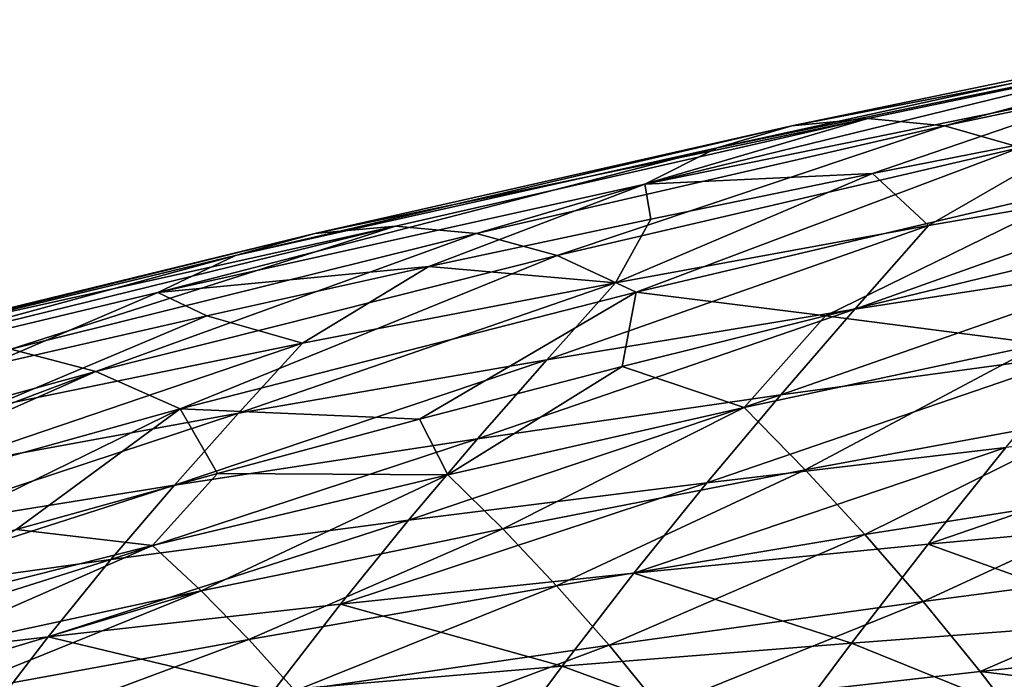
# Model space of a CAD drawing. Header units: metres. Extents: x -62 to 150, y -92 to 92.
# Tile 607 of 656: x 24 to 33, y 73 to 79. Entities that reach past the tile are written whole.
import ezdxf

# ---------------------------------------------------------------- set-up
doc = ezdxf.new("R2010")
doc.units = ezdxf.units.M
doc.layers.add('solid_500615', color=7, linetype='CONTINUOUS')

msp = doc.modelspace()

# ---------------------------------------------------------------- linework, layer by layer
at = {"layer": 'solid_500615'}
for points in [[(35.981358, 78.997116, 25.198666), (31.052608, 78.044807, 23.203575), (35.338028, 78.932457, 26.123503)], [(35.981358, 78.997116, 25.198666), (31.734488, 78.110313, 22.225222), (31.052608, 78.044807, 23.203575)], [(32.420383, 78.045555, 21.249619), (31.734488, 78.110313, 22.225222), (35.981358, 78.997116, 25.198666)], [(36.630062, 78.933182, 24.277521), (32.420383, 78.045555, 21.249619), (35.981358, 78.997116, 25.198666)], [(35.338028, 78.932457, 26.123503), (30.38302, 77.84893, 24.172663), (34.709339, 78.739098, 27.03853)], [(35.338028, 78.932457, 26.123503), (31.052608, 78.044807, 23.203575), (30.38302, 77.84893, 24.172663)], [(33.101856, 77.850433, 20.288675), (32.420383, 78.045555, 21.249619), (36.630062, 78.933182, 24.277521)], [(34.709339, 78.739098, 27.03853), (29.735106, 77.522545, 25.118345), (34.106106, 78.416832, 27.927326)], [(34.709339, 78.739098, 27.03853), (30.38302, 77.84893, 24.172663), (29.735106, 77.522545, 25.118345)], [(34.106106, 78.416832, 27.927326), (29.735106, 77.522545, 25.118345), (31.776106, 77.617416, 27.65255)], [(34.106106, 78.416832, 27.927326), (31.776106, 77.617416, 27.65255), (33.764244, 78.010818, 28.890682)], [(31.734488, 78.110313, 22.225222), (26.778692, 77.080772, 20.296741), (31.052608, 78.044807, 23.203575)], [(31.734488, 78.110313, 22.225222), (27.501478, 77.147163, 19.261496), (26.778692, 77.080772, 20.296741)], [(28.226929, 77.081543, 18.228065), (27.501478, 77.147163, 19.261496), (31.734488, 78.110313, 22.225222)], [(32.420383, 78.045555, 21.249619), (28.226929, 77.081543, 18.228065), (31.734488, 78.110313, 22.225222)], [(31.052608, 78.044807, 23.203575), (26.065563, 76.882309, 21.323681), (30.38302, 77.84893, 24.172663)], [(31.052608, 78.044807, 23.203575), (26.778692, 77.080772, 20.296741), (26.065563, 76.882309, 21.323681)], [(28.947941, 76.883865, 17.206499), (28.226929, 77.081543, 18.228065), (32.420383, 78.045555, 21.249619)], [(33.101856, 77.850433, 20.288675), (28.947941, 76.883865, 17.206499), (32.420383, 78.045555, 21.249619)], [(32.276505, 77.152458, 29.370342), (33.764244, 78.010818, 28.890682), (31.776106, 77.617416, 27.65255)], [(32.276505, 77.152458, 29.370342), (35.080471, 77.635498, 31.205887), (33.764244, 78.010818, 28.890682)], [(30.38302, 77.84893, 24.172663), (25.369564, 76.551659, 22.331152), (29.735106, 77.522545, 25.118345)], [(30.38302, 77.84893, 24.172663), (26.065563, 76.882309, 21.323681), (25.369564, 76.551659, 22.331152)], [(29.656765, 76.554039, 16.207747), (28.947941, 76.883865, 17.206499), (33.101856, 77.850433, 20.288675)], [(33.769115, 77.524864, 19.356203), (29.656765, 76.554039, 16.207747), (33.101856, 77.850433, 20.288675)], [(29.47143, 76.639618, 27.540386), (31.776106, 77.617416, 27.65255), (29.787416, 77.208366, 26.420101)], [(29.47143, 76.639618, 27.540386), (32.276505, 77.152458, 29.370342), (31.776106, 77.617416, 27.65255)], [(29.735106, 77.522545, 25.118345), (29.787416, 77.208366, 26.420101), (31.776106, 77.617416, 27.65255)], [(31.618229, 76.401291, 30.348738), (35.080471, 77.635498, 31.205887), (32.276505, 77.152458, 29.370342)], [(31.618229, 76.401291, 30.348738), (34.380836, 76.828331, 32.244743), (35.080471, 77.635498, 31.205887)], [(29.735106, 77.522545, 25.118345), (25.369564, 76.551659, 22.331152), (27.798176, 76.783669, 25.193285)], [(29.735106, 77.522545, 25.118345), (27.798176, 76.783669, 25.193285), (29.787416, 77.208366, 26.420101)], [(31.353537, 76.343437, 16.053333), (29.656765, 76.554039, 16.207747), (33.769115, 77.524864, 19.356203)], [(33.181267, 76.783684, 17.505108), (31.353537, 76.343437, 16.053333), (33.769115, 77.524864, 19.356203)], [(29.47143, 76.639618, 27.540386), (29.787416, 77.208366, 26.420101), (27.798176, 76.783669, 25.193285)], [(27.501478, 77.147163, 19.261496), (22.516039, 76.042221, 17.4056), (26.778692, 77.080772, 20.296741)], [(27.501478, 77.147163, 19.261496), (23.283381, 76.109612, 16.308237), (22.516039, 76.042221, 17.4056)], [(24.05205, 76.043022, 15.211762), (23.283381, 76.109612, 16.308237), (27.501478, 77.147163, 19.261496)], [(28.226929, 77.081543, 18.228065), (24.05205, 76.043022, 15.211762), (27.501478, 77.147163, 19.261496)], [(28.855391, 75.948616, 28.45434), (32.276505, 77.152458, 29.370342), (29.47143, 76.639618, 27.540386)], [(28.855391, 75.948616, 28.45434), (31.618229, 76.401291, 30.348738), (32.276505, 77.152458, 29.370342)], [(26.778692, 77.080772, 20.296741), (21.755777, 75.84079, 18.495567), (26.065563, 76.882309, 21.323681)], [(26.778692, 77.080772, 20.296741), (22.516039, 76.042221, 17.4056), (21.755777, 75.84079, 18.495567)], [(24.816235, 75.8424, 14.124423), (24.05205, 76.043022, 15.211762), (28.226929, 77.081543, 18.228065)], [(28.947941, 76.883865, 17.206499), (24.816235, 75.8424, 14.124423), (28.226929, 77.081543, 18.228065)], [(26.065563, 76.882309, 21.323681), (21.008242, 75.505272, 19.569832), (25.369564, 76.551659, 22.331152)], [(26.065563, 76.882309, 21.323681), (21.755777, 75.84079, 18.495567), (21.008242, 75.505272, 19.569832)], [(25.570147, 75.507713, 13.054433), (24.816235, 75.8424, 14.124423), (28.947941, 76.883865, 17.206499)], [(29.656765, 76.554039, 16.207747), (25.570147, 75.507713, 13.054433), (28.947941, 76.883865, 17.206499)], [(25.369564, 76.551659, 22.331152), (25.808874, 76.34343, 23.972347), (27.798176, 76.783669, 25.193285)], [(26.666748, 76.096825, 25.716932), (27.798176, 76.783669, 25.193285), (25.808874, 76.34343, 23.972347)], [(26.666748, 76.096825, 25.716932), (29.47143, 76.639618, 27.540386), (27.798176, 76.783669, 25.193285)], [(30.954128, 75.633621, 31.311436), (34.380836, 76.828331, 32.244743), (31.618229, 76.401291, 30.348738)], [(30.954128, 75.633621, 31.311436), (33.675522, 76.00486, 33.268085), (34.380836, 76.828331, 32.244743)], [(33.291279, 76.091934, 16.256151), (31.353537, 76.343437, 16.053333), (33.181267, 76.783684, 17.505108)], [(26.094177, 75.470245, 26.562756), (29.47143, 76.639618, 27.540386), (26.666748, 76.096825, 25.716932)], [(26.094177, 75.470245, 26.562756), (28.855391, 75.948616, 28.45434), (29.47143, 76.639618, 27.540386)], [(25.369564, 76.551659, 22.331152), (21.008242, 75.505272, 19.569832), (23.819658, 75.887688, 22.757364)], [(25.369564, 76.551659, 22.331152), (23.819658, 75.887688, 22.757364), (25.808874, 76.34343, 23.972347)], [(27.715187, 75.416496, 13.143973), (25.570147, 75.507713, 13.054433), (29.656765, 76.554039, 16.207747)], [(29.531462, 75.887695, 14.599625), (27.715187, 75.416496, 13.143973), (29.656765, 76.554039, 16.207747)], [(31.353537, 76.343437, 16.053333), (29.531462, 75.887695, 14.599625), (29.656765, 76.554039, 16.207747)], [(23.86392, 75.523865, 23.90094), (25.808874, 76.34343, 23.972347), (23.819658, 75.887688, 22.757364)], [(23.86392, 75.523865, 23.90094), (26.666748, 76.096825, 25.716932), (25.808874, 76.34343, 23.972347)], [(28.234798, 75.240364, 29.352993), (31.618229, 76.401291, 30.348738), (28.855391, 75.948616, 28.45434)], [(28.234798, 75.240364, 29.352993), (30.954128, 75.633621, 31.311436), (31.618229, 76.401291, 30.348738)], [(30.62579, 75.519531, 14.244004), (29.531462, 75.887695, 14.599625), (31.353537, 76.343437, 16.053333)], [(33.291279, 76.091934, 16.256151), (30.62579, 75.519531, 14.244004), (31.353537, 76.343437, 16.053333)], [(23.336437, 74.966087, 24.675175), (26.666748, 76.096825, 25.716932), (23.86392, 75.523865, 23.90094)], [(23.336437, 74.966087, 24.675175), (26.094177, 75.470245, 26.562756), (26.666748, 76.096825, 25.716932)], [(33.291279, 76.091934, 16.256151), (31.173035, 74.961655, 13.48383), (30.62579, 75.519531, 14.244004)], [(33.291279, 76.091934, 16.256151), (33.890434, 75.465294, 15.429175), (31.173035, 74.961655, 13.48383)], [(24.816235, 75.8424, 14.124423), (20.714163, 74.712875, 11.033403), (24.05205, 76.043022, 15.211762)], [(30.291843, 74.84639, 32.259064), (33.675522, 76.00486, 33.268085), (30.954128, 75.633621, 31.311436)], [(30.291843, 74.84639, 32.259064), (32.971355, 75.162262, 34.276112), (33.675522, 76.00486, 33.268085)], [(25.51939, 74.82502, 27.393951), (28.855391, 75.948616, 28.45434), (26.094177, 75.470245, 26.562756)], [(25.51939, 74.82502, 27.393951), (28.234798, 75.240364, 29.352993), (28.855391, 75.948616, 28.45434)], [(27.969355, 74.916756, 12.23209), (27.715187, 75.416496, 13.143973), (29.531462, 75.887695, 14.599625)], [(30.62579, 75.519531, 14.244004), (27.969355, 74.916756, 12.23209), (29.531462, 75.887695, 14.599625)], [(21.256563, 74.502975, 10.258732), (20.714163, 74.712875, 11.033403), (24.816235, 75.8424, 14.124423)], [(21.518263, 74.37854, 9.884967), (21.256563, 74.502975, 10.258732), (24.816235, 75.8424, 14.124423)], [(25.570147, 75.507713, 13.054433), (21.518263, 74.37854, 9.884967), (24.816235, 75.8424, 14.124423)], [(27.616972, 74.511772, 30.236788), (30.954128, 75.633621, 31.311436), (28.234798, 75.240364, 29.352993)], [(27.616972, 74.511772, 30.236788), (30.291843, 74.84639, 32.259064), (30.954128, 75.633621, 31.311436)], [(22.302816, 73.910477, 8.765148), (21.518263, 74.37854, 9.884967), (25.570147, 75.507713, 13.054433)], [(24.100702, 74.427849, 10.226757), (22.302816, 73.910477, 8.765148), (25.570147, 75.507713, 13.054433)], [(22.80974, 74.38752, 25.435486), (26.094177, 75.470245, 26.562756), (23.336437, 74.966087, 24.675175)], [(22.80974, 74.38752, 25.435486), (25.51939, 74.82502, 27.393951), (26.094177, 75.470245, 26.562756)], [(25.904881, 74.929871, 11.686357), (24.100702, 74.427849, 10.226757), (25.570147, 75.507713, 13.054433)], [(27.715187, 75.416496, 13.143973), (25.904881, 74.929871, 11.686357), (25.570147, 75.507713, 13.054433)], [(30.62579, 75.519531, 14.244004), (28.462303, 74.432114, 11.54173), (27.969355, 74.916756, 12.23209)], [(30.62579, 75.519531, 14.244004), (31.173035, 74.961655, 13.48383), (28.462303, 74.432114, 11.54173)], [(31.706985, 74.382988, 12.72892), (31.173035, 74.961655, 13.48383), (33.890434, 75.465294, 15.429175)], [(34.474464, 74.819992, 14.604798), (31.706985, 74.382988, 12.72892), (33.890434, 75.465294, 15.429175)], [(32.27457, 74.295578, 35.274296), (35.653683, 75.459503, 36.286777), (32.971355, 75.162262, 34.276112)], [(32.27457, 74.295578, 35.274296), (34.916973, 74.541122, 37.342709), (35.653683, 75.459503, 36.286777)], [(27.969355, 74.916756, 12.23209), (25.904881, 74.929871, 11.686357), (27.715187, 75.416496, 13.143973)], [(24.948563, 74.158318, 28.210443), (28.234798, 75.240364, 29.352993), (25.51939, 74.82502, 27.393951)], [(24.948563, 74.158318, 28.210443), (27.616972, 74.511772, 30.236788), (28.234798, 75.240364, 29.352993)], [(29.637533, 74.034576, 33.196003), (32.971355, 75.162262, 34.276112), (30.291843, 74.84639, 32.259064)], [(29.637533, 74.034576, 33.196003), (32.27457, 74.295578, 35.274296), (32.971355, 75.162262, 34.276112)], [(25.3234, 74.283371, 10.221426), (24.100702, 74.427849, 10.226757), (25.904881, 74.929871, 11.686357)], [(27.969355, 74.916756, 12.23209), (25.3234, 74.283371, 10.221426), (25.904881, 74.929871, 11.686357)], [(27.969355, 74.916756, 12.23209), (25.759979, 73.876526, 9.6042), (25.3234, 74.283371, 10.221426)], [(27.969355, 74.916756, 12.23209), (28.462303, 74.432114, 11.54173), (25.759979, 73.876526, 9.6042)], [(28.943716, 73.923775, 10.859584), (28.462303, 74.432114, 11.54173), (31.173035, 74.961655, 13.48383)], [(31.706985, 74.382988, 12.72892), (28.943716, 73.923775, 10.859584), (31.173035, 74.961655, 13.48383)], [(22.288401, 73.785919, 26.181173), (25.51939, 74.82502, 27.393951), (22.80974, 74.38752, 25.435486)], [(22.288401, 73.785919, 26.181173), (24.948563, 74.158318, 28.210443), (25.51939, 74.82502, 27.393951)], [(27.007668, 73.75798, 31.108984), (30.291843, 74.84639, 32.259064), (27.616972, 74.511772, 30.236788)], [(27.007668, 73.75798, 31.108984), (29.637533, 74.034576, 33.196003), (30.291843, 74.84639, 32.259064)], [(32.229263, 73.781281, 11.984175), (31.706985, 74.382988, 12.72892), (34.474464, 74.819992, 14.604798)], [(35.046337, 74.153214, 13.789361), (32.229263, 73.781281, 11.984175), (34.474464, 74.819992, 14.604798)], [(24.386768, 73.465675, 29.014387), (27.616972, 74.511772, 30.236788), (24.948563, 74.158318, 28.210443)], [(24.386768, 73.465675, 29.014387), (27.007668, 73.75798, 31.108984), (27.616972, 74.511772, 30.236788)], [(34.189175, 73.604637, 38.37838), (34.916973, 74.541122, 37.342709), (32.27457, 74.295578, 35.274296)], [(25.3234, 74.283371, 10.221426), (22.689028, 73.619415, 8.213508), (24.100702, 74.427849, 10.226757)], [(26.186371, 73.442284, 8.9981), (25.759979, 73.876526, 9.6042), (28.462303, 74.432114, 11.54173)], [(28.943716, 73.923775, 10.859584), (26.186371, 73.442284, 8.9981), (28.462303, 74.432114, 11.54173)], [(29.413916, 73.390327, 10.189029), (28.943716, 73.923775, 10.859584), (31.706985, 74.382988, 12.72892)], [(32.229263, 73.781281, 11.984175), (29.413916, 73.390327, 10.189029), (31.706985, 74.382988, 12.72892)], [(31.587202, 73.409195, 36.252941), (32.27457, 74.295578, 35.274296), (29.637533, 74.034576, 33.196003)], [(31.587202, 73.409195, 36.252941), (34.189175, 73.604637, 38.37838), (32.27457, 74.295578, 35.274296)], [(25.3234, 74.283371, 10.221426), (23.067585, 73.294952, 7.672873), (22.689028, 73.619415, 8.213508)], [(25.3234, 74.283371, 10.221426), (25.759979, 73.876526, 9.6042), (23.067585, 73.294952, 7.672873)], [(21.776602, 73.157524, 26.913351), (24.948563, 74.158318, 28.210443), (22.288401, 73.785919, 26.181173)], [(21.776602, 73.157524, 26.913351), (24.386768, 73.465675, 29.014387), (24.948563, 74.158318, 28.210443)], [(32.741295, 73.153748, 11.25415), (32.229263, 73.781281, 11.984175), (35.046337, 74.153214, 13.789361)], [(35.608307, 73.461952, 12.988369), (32.741295, 73.153748, 11.25415), (35.046337, 74.153214, 13.789361)], [(28.993059, 73.201477, 34.113964), (29.637533, 74.034576, 33.196003), (27.007668, 73.75798, 31.108984)], [(28.993059, 73.201477, 34.113964), (31.587202, 73.409195, 36.252941), (29.637533, 74.034576, 33.196003)], [(23.249136, 73.124741, 7.413591), (23.067585, 73.294952, 7.672873), (25.759979, 73.876526, 9.6042)], [(23.436438, 72.938683, 7.146097), (23.249136, 73.124741, 7.413591), (25.759979, 73.876526, 9.6042)], [(26.186371, 73.442284, 8.9981), (23.436438, 72.938683, 7.146097), (25.759979, 73.876526, 9.6042)], [(26.601957, 72.980278, 8.405193), (26.186371, 73.442284, 8.9981), (28.943716, 73.923775, 10.859584)], [(29.413916, 73.390327, 10.189029), (26.601957, 72.980278, 8.405193), (28.943716, 73.923775, 10.859584)], [(29.873491, 72.829681, 9.533559), (29.413916, 73.390327, 10.189029), (32.229263, 73.781281, 11.984175)], [(32.741295, 73.153748, 11.25415), (29.873491, 72.829681, 9.533559), (32.229263, 73.781281, 11.984175)], [(26.408554, 72.981346, 31.962626), (27.007668, 73.75798, 31.108984), (24.386768, 73.465675, 29.014387)], [(26.408554, 72.981346, 31.962626), (28.993059, 73.201477, 34.113964), (27.007668, 73.75798, 31.108984)], [(31.587202, 73.409195, 36.252941), (33.469391, 72.646118, 39.402985), (34.189175, 73.604637, 38.37838)], [(23.835495, 72.748688, 29.8001), (24.386768, 73.465675, 29.014387), (21.776602, 73.157524, 26.913351)], [(23.794731, 72.551414, 6.634399), (23.436438, 72.938683, 7.146097), (26.186371, 73.442284, 8.9981)], [(26.601957, 72.980278, 8.405193), (23.794731, 72.551414, 6.634399), (26.186371, 73.442284, 8.9981)], [(23.835495, 72.748688, 29.8001), (26.408554, 72.981346, 31.962626), (24.386768, 73.465675, 29.014387)], [(36.159241, 72.743187, 12.199935), (32.741295, 73.153748, 11.25415), (35.608307, 73.461952, 12.988369)], [(27.00655, 72.489632, 7.827849), (26.601957, 72.980278, 8.405193), (29.413916, 73.390327, 10.189029)], [(29.873491, 72.829681, 9.533559), (27.00655, 72.489632, 7.827849), (29.413916, 73.390327, 10.189029)], [(28.993059, 73.201477, 34.113964), (30.908533, 72.500435, 37.219776), (31.587202, 73.409195, 36.252941)], [(31.587202, 73.409195, 36.252941), (30.908533, 72.500435, 37.219776), (33.469391, 72.646118, 39.402985)], [(26.408554, 72.981346, 31.962626), (28.357895, 72.345505, 35.019264), (28.993059, 73.201477, 34.113964)], [(28.993059, 73.201477, 34.113964), (28.357895, 72.345505, 35.019264), (30.908533, 72.500435, 37.219776)], [(33.241844, 72.498322, 10.538037), (29.873491, 72.829681, 9.533559), (32.741295, 73.153748, 11.25415)], [(36.159241, 72.743187, 12.199935), (33.241844, 72.498322, 10.538037), (32.741295, 73.153748, 11.25415)]]:
    msp.add_3dface(points, dxfattribs=at)

doc.saveas('drawing.dxf')
